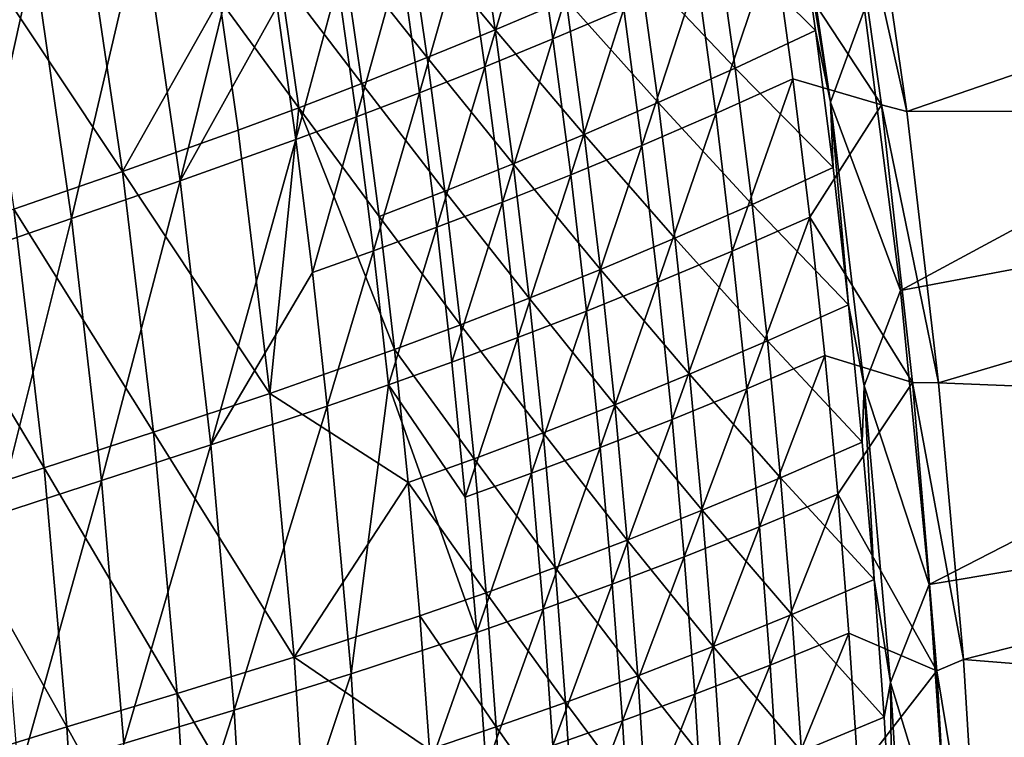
# Model space of a CAD drawing. Header units: metres. Extents: x 0 to 1400, y -1400 to 0.
# Tile 296 of 367: x 1275 to 1327, y -482 to -444. Entities that reach past the tile are written whole.
import ezdxf

# ---------------------------------------------------------------- set-up
doc = ezdxf.new("R2010")
doc.units = ezdxf.units.M

msp = doc.modelspace()

# ---------------------------------------------------------------- linework, layer by layer
at = {"layer": 'None'}
for points in [[(1319.533936, -443.512848, -29.544174), (1321.439697, -458.420593, -29.544239), (1369.611206, -432.428162)], [(1319.761475, -435.011963, -32.129292), (1370.35791, -432.182953, -3), (1321.780396, -448.91449, -32.129349)], [(1369.611206, -432.428162), (1321.439697, -458.420593, -29.544239), (1371.742432, -448.977386)], [(1370.35791, -432.182953, -3), (1372.495483, -448.750488, -3), (1321.780396, -448.91449, -32.129349)], [(1318.260742, -433.139801, -32.845264), (1320.438232, -448.56015, -32.844791), (1314.733276, -439.865479, -60.650806)], [(1318.260742, -433.139801, -32.845264), (1319.761475, -435.011963, -32.129292), (1321.780396, -448.91449, -32.129349)], [(1318.260742, -433.139801, -32.845264), (1321.780396, -448.91449, -32.129349), (1320.438232, -448.56015, -32.844791)], [(1317.733887, -448.424805, -30.957602), (1315.509399, -433.430359, -30.955906), (1315.912842, -437.366852, -32.349689)], [(1317.733887, -448.424805, -30.957602), (1319.533936, -443.512848, -29.544174), (1315.509399, -433.430359, -30.955906)], [(1283.217041, -452.590546, -312.033173), (1281.178467, -438.630463, -312.021393), (1287.268555, -436.304291, -256.050629)], [(1288.361816, -443.342651, -256.056793), (1283.217041, -452.590546, -312.033173), (1287.268555, -436.304291, -256.050629)], [(1305.695557, -436.229462, -116.366516), (1303.003174, -445.06366, -144.270905), (1301.959717, -437.864594, -144.266296)], [(1305.695557, -436.229462, -116.366516), (1306.756714, -443.464447, -116.370316), (1303.003174, -445.06366, -144.270905)], [(1311.672607, -439.385101, -60.176617), (1316.941406, -444.625305, -32.349545), (1315.912842, -437.366852, -32.349689)], [(1316.941406, -444.625305, -32.349545), (1317.733887, -448.424805, -30.957602), (1315.912842, -437.366852, -32.349689)], [(1299.942017, -444.578217, -143.846878), (1298.895996, -437.470551, -143.841934), (1295.303345, -438.98822, -171.7789)], [(1301.959717, -437.864594, -144.266296), (1299.394775, -446.544922, -172.193314), (1298.366943, -439.382202, -172.188049)], [(1303.695435, -442.979614, -115.930511), (1298.895996, -437.470551, -143.841934), (1299.942017, -444.578217, -143.846878)], [(1301.959717, -437.864594, -144.266296), (1303.003174, -445.06366, -144.270905), (1299.394775, -446.544922, -172.193314)], [(1272.391602, -440.450958, -367.681), (1280.160767, -452.107941, -311.682617), (1278.115967, -438.330566, -311.670166)], [(1278.115967, -438.330566, -311.670166), (1280.160767, -452.107941, -311.682617), (1285.299561, -442.950714, -255.685928)], [(1277.447754, -454.591675, -368.016693), (1275.453613, -440.75, -368.006805), (1281.178467, -438.630463, -312.021393)], [(1281.178467, -438.630463, -312.021393), (1283.217041, -452.590546, -312.033173), (1277.447754, -454.591675, -368.016693)], [(1291.845459, -440.400085, -199.733963), (1296.333862, -446.059479, -171.784546), (1295.303345, -438.98822, -171.7789)], [(1298.366943, -439.382202, -172.188049), (1295.922607, -447.919983, -200.134598), (1294.908813, -440.793579, -200.128845)], [(1295.303345, -438.98822, -171.7789), (1296.333862, -446.059479, -171.784546), (1299.942017, -444.578217, -143.846878)], [(1298.366943, -439.382202, -172.188049), (1299.394775, -446.544922, -172.193314), (1295.922607, -447.919983, -200.134598)], [(1307.602783, -441.25235, -88.039001), (1312.676025, -446.611023, -60.177792), (1311.672607, -439.385101, -60.176617)], [(1311.672607, -439.385101, -60.176617), (1312.676025, -446.611023, -60.177792), (1316.941406, -444.625305, -32.349545)], [(1311.640991, -449.02121, -88.498154), (1310.66394, -441.735565, -88.495468), (1314.733276, -439.865479, -60.650806)], [(1314.733276, -439.865479, -60.650806), (1315.73291, -447.185333, -60.652), (1311.640991, -449.02121, -88.498154)], [(1320.438232, -448.56015, -32.844791), (1315.73291, -447.185333, -60.652), (1314.733276, -439.865479, -60.650806)], [(1272.391602, -440.450958, -367.681), (1274.393188, -454.109344, -367.691071), (1280.160767, -452.107941, -311.682617)], [(1292.862305, -447.434875, -199.740143), (1291.845459, -440.400085, -199.733963), (1288.513672, -441.717194, -227.703888)], [(1296.333862, -446.059479, -171.784546), (1291.845459, -440.400085, -199.733963), (1292.862305, -447.434875, -199.740143)], [(1270.026367, -442.750854, -423.986053), (1275.453613, -440.75, -368.006805), (1271.970215, -456.495361, -423.99295)], [(1271.970215, -456.495361, -423.99295), (1275.453613, -440.75, -368.006805), (1277.447754, -454.591675, -368.016693)], [(1294.908813, -440.793579, -200.128845), (1292.577759, -449.200409, -228.092056), (1291.57666, -442.109985, -228.085983)], [(1294.908813, -440.793579, -200.128845), (1295.922607, -447.919983, -200.134598), (1292.577759, -449.200409, -228.092056)], [(1303.695435, -442.979614, -115.930511), (1308.583984, -448.444244, -88.041809), (1307.602783, -441.25235, -88.039001)], [(1307.602783, -441.25235, -88.039001), (1308.583984, -448.444244, -88.041809), (1312.676025, -446.611023, -60.177792)], [(1285.299561, -442.950714, -255.685928), (1289.518188, -448.715881, -227.710403), (1288.513672, -441.717194, -227.703888)], [(1288.513672, -441.717194, -227.703888), (1289.518188, -448.715881, -227.710403), (1292.862305, -447.434875, -199.740143)], [(1307.713989, -450.714844, -116.374146), (1306.756714, -443.464447, -116.370316), (1310.66394, -441.735565, -88.495468)], [(1307.713989, -450.714844, -116.374146), (1310.66394, -441.735565, -88.495468), (1311.640991, -449.02121, -88.498154)], [(1291.57666, -442.109985, -228.085983), (1289.351196, -450.397858, -256.063019), (1288.361816, -443.342651, -256.056793)], [(1291.57666, -442.109985, -228.085983), (1292.577759, -449.200409, -228.092056), (1289.351196, -450.397858, -256.063019)], [(1280.160767, -452.107941, -311.682617), (1286.292725, -449.914032, -255.692551), (1285.299561, -442.950714, -255.685928)], [(1285.299561, -442.950714, -255.685928), (1286.292725, -449.914032, -255.692551), (1289.518188, -448.715881, -227.710403)], [(1304.657104, -450.136292, -115.934578), (1303.695435, -442.979614, -115.930511), (1299.942017, -444.578217, -143.846878)], [(1308.583984, -448.444244, -88.041809), (1303.695435, -442.979614, -115.930511), (1304.657104, -450.136292, -115.934578)], [(1288.361816, -443.342651, -256.056793), (1289.351196, -450.397858, -256.063019), (1283.217041, -452.590546, -312.033173)], [(1306.756714, -443.464447, -116.370316), (1303.942993, -452.278015, -144.275558), (1303.003174, -445.06366, -144.270905)], [(1303.942993, -452.278015, -144.275558), (1306.756714, -443.464447, -116.370316), (1307.713989, -450.714844, -116.374146)], [(1321.439697, -458.420593, -29.544239), (1319.533936, -443.512848, -29.544174), (1317.733887, -448.424805, -30.957602)], [(1296.333862, -446.059479, -171.784546), (1300.886475, -451.698853, -143.851837), (1299.942017, -444.578217, -143.846878)], [(1299.942017, -444.578217, -143.846878), (1300.886475, -451.698853, -143.851837), (1304.657104, -450.136292, -115.934578)], [(1312.676025, -446.611023, -60.177792), (1317.868164, -451.895355, -32.349403), (1316.941406, -444.625305, -32.349545)], [(1316.941406, -444.625305, -32.349545), (1317.868164, -451.895355, -32.349403), (1317.733887, -448.424805, -30.957602)], [(1303.003174, -445.06366, -144.270905), (1300.319092, -453.722961, -172.198624), (1299.394775, -446.544922, -172.193314)], [(1303.003174, -445.06366, -144.270905), (1303.942993, -452.278015, -144.275558), (1300.319092, -453.722961, -172.198624)], [(1297.263306, -453.143707, -171.790207), (1296.333862, -446.059479, -171.784546), (1292.862305, -447.434875, -199.740143)], [(1300.886475, -451.698853, -143.851837), (1296.333862, -446.059479, -171.784546), (1297.263306, -453.143707, -171.790207)], [(1299.394775, -446.544922, -172.193314), (1296.833252, -455.061676, -200.140396), (1295.922607, -447.919983, -200.134598)], [(1299.394775, -446.544922, -172.193314), (1300.319092, -453.722961, -172.198624), (1296.833252, -455.061676, -200.140396)], [(1308.583984, -448.444244, -88.041809), (1313.578003, -453.848358, -60.178978), (1312.676025, -446.611023, -60.177792)], [(1312.676025, -446.611023, -60.177792), (1313.578003, -453.848358, -60.178978), (1317.868164, -451.895355, -32.349403)], [(1315.73291, -447.185333, -60.652), (1312.514893, -456.321075, -88.500847), (1311.640991, -449.02121, -88.498154)], [(1315.73291, -447.185333, -60.652), (1316.628906, -454.519592, -60.65321), (1312.514893, -456.321075, -88.500847)], [(1315.73291, -447.185333, -60.652), (1320.438232, -448.56015, -32.844791), (1316.628906, -454.519592, -60.65321)], [(1289.518188, -448.715881, -227.710403), (1293.778198, -454.482697, -199.746353), (1292.862305, -447.434875, -199.740143)], [(1292.862305, -447.434875, -199.740143), (1293.778198, -454.482697, -199.746353), (1297.263306, -453.143707, -171.790207)], [(1295.922607, -447.919983, -200.134598), (1293.475952, -456.306213, -228.09819), (1292.577759, -449.200409, -228.092056)], [(1295.922607, -447.919983, -200.134598), (1296.833252, -455.061676, -200.140396), (1293.475952, -456.306213, -228.09819)], [(1286.292725, -449.914032, -255.692551), (1287.978394, -463.878357, -255.705841), (1289.518188, -448.715881, -227.710403)], [(1289.518188, -448.715881, -227.710403), (1287.978394, -463.878357, -255.705841), (1294.594116, -461.541626, -199.752563)], [(1294.594116, -461.541626, -199.752563), (1293.778198, -454.482697, -199.746353), (1289.518188, -448.715881, -227.710403)], [(1309.463989, -455.647369, -88.044624), (1308.583984, -448.444244, -88.041809), (1304.657104, -450.136292, -115.934578)], [(1313.578003, -453.848358, -60.178978), (1308.583984, -448.444244, -88.041809), (1309.463989, -455.647369, -88.044624)], [(1320.438232, -448.56015, -32.844791), (1322.091187, -463.305847, -32.844311), (1316.628906, -454.519592, -60.65321)], [(1317.868164, -451.895355, -32.349403), (1318.694214, -459.175323, -32.34927), (1317.733887, -448.424805, -30.957602)], [(1317.733887, -448.424805, -30.957602), (1318.694214, -459.175323, -32.34927), (1319.520508, -463.482635, -30.958988)], [(1319.520508, -463.482635, -30.958988), (1321.439697, -458.420593, -29.544239), (1317.733887, -448.424805, -30.957602)], [(1321.780396, -448.91449, -32.129349), (1323.471313, -463.312225, -32.12941), (1320.438232, -448.56015, -32.844791)], [(1320.438232, -448.56015, -32.844791), (1323.471313, -463.312225, -32.12941), (1322.091187, -463.305847, -32.844311)], [(1321.780396, -448.91449, -32.129349), (1372.495483, -448.750488, -3), (1323.471313, -463.312225, -32.12941)], [(1372.495483, -448.750488, -3), (1374.161011, -465.372162, -3), (1323.471313, -463.312225, -32.12941)], [(1292.577759, -449.200409, -228.092056), (1290.238037, -457.468567, -256.069275), (1289.351196, -450.397858, -256.063019)], [(1292.577759, -449.200409, -228.092056), (1293.475952, -456.306213, -228.09819), (1290.238037, -457.468567, -256.069275)], [(1308.568359, -457.979279, -116.377991), (1307.713989, -450.714844, -116.374146), (1311.640991, -449.02121, -88.498154)], [(1311.640991, -449.02121, -88.498154), (1312.514893, -456.321075, -88.500847), (1308.568359, -457.979279, -116.377991)], [(1321.439697, -458.420593, -29.544239), (1322.972656, -474.01886, -29.544306), (1371.742432, -448.977386)], [(1371.742432, -448.977386), (1322.972656, -474.01886, -29.544306), (1373.4021, -465.580536)], [(1287.978394, -463.878357, -255.705841), (1286.292725, -449.914032, -255.692551), (1280.160767, -452.107941, -311.682617)], [(1289.351196, -450.397858, -256.063019), (1284.846924, -466.613525, -312.045135), (1283.217041, -452.590546, -312.033173)], [(1289.351196, -450.397858, -256.063019), (1290.238037, -457.468567, -256.069275), (1284.846924, -466.613525, -312.045135)], [(1300.886475, -451.698853, -143.851837), (1305.517944, -457.304077, -115.938652), (1304.657104, -450.136292, -115.934578)], [(1304.657104, -450.136292, -115.934578), (1305.517944, -457.304077, -115.938652), (1309.463989, -455.647369, -88.044624)], [(1304.780151, -459.506409, -144.280228), (1303.942993, -452.278015, -144.275558), (1307.713989, -450.714844, -116.374146)], [(1304.780151, -459.506409, -144.280228), (1307.713989, -450.714844, -116.374146), (1308.568359, -457.979279, -116.377991)], [(1301.730469, -458.830597, -143.856796), (1300.886475, -451.698853, -143.851837), (1297.263306, -453.143707, -171.790207)], [(1305.517944, -457.304077, -115.938652), (1300.886475, -451.698853, -143.851837), (1301.730469, -458.830597, -143.856796)], [(1313.578003, -453.848358, -60.178978), (1318.694214, -459.175323, -32.34927), (1317.868164, -451.895355, -32.349403)], [(1274.393188, -454.109344, -367.691071), (1281.805542, -465.939209, -311.695099), (1280.160767, -452.107941, -311.682617)], [(1280.160767, -452.107941, -311.682617), (1281.805542, -465.939209, -311.695099), (1287.978394, -463.878357, -255.705841)], [(1303.942993, -452.278015, -144.275558), (1301.141113, -460.914978, -172.203949), (1300.319092, -453.722961, -172.198624)], [(1301.141113, -460.914978, -172.203949), (1303.942993, -452.278015, -144.275558), (1304.780151, -459.506409, -144.280228)], [(1283.217041, -452.590546, -312.033173), (1279.035278, -468.497589, -368.026733), (1277.447754, -454.591675, -368.016693)], [(1283.217041, -452.590546, -312.033173), (1284.846924, -466.613525, -312.045135), (1279.035278, -468.497589, -368.026733)], [(1293.778198, -454.482697, -199.746353), (1298.092407, -460.239014, -171.795883), (1297.263306, -453.143707, -171.790207)], [(1297.263306, -453.143707, -171.790207), (1298.092407, -460.239014, -171.795883), (1301.730469, -458.830597, -143.856796)], [(1274.393188, -454.109344, -367.691071), (1268.916382, -456.010956, -423.702515), (1275.996826, -467.822968, -367.701233)], [(1275.996826, -467.822968, -367.701233), (1281.805542, -465.939209, -311.695099), (1274.393188, -454.109344, -367.691071)], [(1300.319092, -453.722961, -172.198624), (1297.641724, -462.217407, -200.146225), (1296.833252, -455.061676, -200.140396)], [(1300.319092, -453.722961, -172.198624), (1301.141113, -460.914978, -172.203949), (1297.641724, -462.217407, -200.146225)], [(1314.379517, -461.095367, -60.180176), (1313.578003, -453.848358, -60.178978), (1309.463989, -455.647369, -88.044624)], [(1318.694214, -459.175323, -32.34927), (1313.578003, -453.848358, -60.178978), (1314.379517, -461.095367, -60.180176)], [(1273.509644, -470.305542, -423.999878), (1271.970215, -456.495361, -423.99295), (1277.447754, -454.591675, -368.016693)], [(1277.447754, -454.591675, -368.016693), (1279.035278, -468.497589, -368.026733), (1273.509644, -470.305542, -423.999878)], [(1298.092407, -460.239014, -171.795883), (1293.778198, -454.482697, -199.746353), (1294.594116, -461.541626, -199.752563)], [(1316.628906, -454.519592, -60.65321), (1313.286621, -463.63382, -88.503563), (1312.514893, -456.321075, -88.500847)], [(1316.628906, -454.519592, -60.65321), (1317.422485, -461.866882, -60.65443), (1313.286621, -463.63382, -88.503563)], [(1316.628906, -454.519592, -60.65321), (1322.091187, -463.305847, -32.844311), (1317.422485, -461.866882, -60.65443)], [(1296.833252, -455.061676, -200.140396), (1294.272339, -463.426056, -228.10434), (1293.475952, -456.306213, -228.09819)], [(1296.833252, -455.061676, -200.140396), (1297.641724, -462.217407, -200.146225), (1294.272339, -463.426056, -228.10434)], [(1305.517944, -457.304077, -115.938652), (1310.243896, -462.860016, -88.04744), (1309.463989, -455.647369, -88.044624)], [(1309.463989, -455.647369, -88.044624), (1310.243896, -462.860016, -88.04744), (1314.379517, -461.095367, -60.180176)], [(1268.916382, -456.010956, -423.702515), (1270.4729, -469.628571, -423.70874), (1275.996826, -467.822968, -367.701233)], [(1293.475952, -456.306213, -228.09819), (1291.023193, -464.553345, -256.075562), (1290.238037, -457.468567, -256.069275)], [(1293.475952, -456.306213, -228.09819), (1294.272339, -463.426056, -228.10434), (1291.023193, -464.553345, -256.075562)], [(1312.514893, -456.321075, -88.500847), (1309.320801, -465.25647, -116.381851), (1308.568359, -457.979279, -116.377991)], [(1312.514893, -456.321075, -88.500847), (1313.286621, -463.63382, -88.503563), (1309.320801, -465.25647, -116.381851)], [(1290.238037, -457.468567, -256.069275), (1291.023193, -464.553345, -256.075562), (1284.846924, -466.613525, -312.045135)], [(1306.278931, -464.481323, -115.942719), (1305.517944, -457.304077, -115.938652), (1301.730469, -458.830597, -143.856796)], [(1310.243896, -462.860016, -88.04744), (1305.517944, -457.304077, -115.938652), (1306.278931, -464.481323, -115.942719)], [(1305.515747, -466.747467, -144.284927), (1304.780151, -459.506409, -144.280228), (1308.568359, -457.979279, -116.377991)], [(1308.568359, -457.979279, -116.377991), (1309.320801, -465.25647, -116.381851), (1305.515747, -466.747467, -144.284927)], [(1322.972656, -474.01886, -29.544306), (1321.439697, -458.420593, -29.544239), (1319.520508, -463.482635, -30.958988)], [(1298.092407, -460.239014, -171.795883), (1302.474854, -465.97171, -143.86174), (1301.730469, -458.830597, -143.856796)], [(1301.730469, -458.830597, -143.856796), (1302.474854, -465.97171, -143.86174), (1306.278931, -464.481323, -115.942719)], [(1319.42041, -466.463867, -32.349148), (1318.694214, -459.175323, -32.34927), (1314.379517, -461.095367, -60.180176)], [(1318.694214, -459.175323, -32.34927), (1319.42041, -466.463867, -32.349148), (1319.520508, -463.482635, -30.958988)], [(1301.861938, -468.119598, -172.209305), (1301.141113, -460.914978, -172.203949), (1304.780151, -459.506409, -144.280228)], [(1301.861938, -468.119598, -172.209305), (1304.780151, -459.506409, -144.280228), (1305.515747, -466.747467, -144.284927)], [(1298.822144, -467.343719, -171.801529), (1298.092407, -460.239014, -171.795883), (1294.594116, -461.541626, -199.752563)], [(1302.474854, -465.97171, -143.86174), (1298.092407, -460.239014, -171.795883), (1298.822144, -467.343719, -171.801529)], [(1301.141113, -460.914978, -172.203949), (1298.349243, -469.385742, -200.152084), (1297.641724, -462.217407, -200.146225)], [(1298.349243, -469.385742, -200.152084), (1301.141113, -460.914978, -172.203949), (1301.861938, -468.119598, -172.209305)], [(1310.243896, -462.860016, -88.04744), (1315.081543, -468.350739, -60.181377), (1314.379517, -461.095367, -60.180176)], [(1314.379517, -461.095367, -60.180176), (1315.081543, -468.350739, -60.181377), (1319.42041, -466.463867, -32.349148)], [(1287.978394, -463.878357, -255.705841), (1295.310791, -468.609985, -199.758759), (1294.594116, -461.541626, -199.752563)], [(1294.594116, -461.541626, -199.752563), (1295.310791, -468.609985, -199.758759), (1298.822144, -467.343719, -171.801529)], [(1317.422485, -461.866882, -60.65443), (1313.957275, -470.958099, -88.506279), (1313.286621, -463.63382, -88.503563)], [(1317.422485, -461.866882, -60.65443), (1318.114746, -469.225922, -60.655659), (1313.957275, -470.958099, -88.506279)], [(1322.091187, -463.305847, -32.844311), (1318.114746, -469.225922, -60.655659), (1317.422485, -461.866882, -60.65443)], [(1297.641724, -462.217407, -200.146225), (1298.349243, -469.385742, -200.152084), (1294.272339, -463.426056, -228.10434)], [(1310.924683, -470.080872, -88.050247), (1310.243896, -462.860016, -88.04744), (1306.278931, -464.481323, -115.942719)], [(1310.924683, -470.080872, -88.050247), (1315.081543, -468.350739, -60.181377), (1310.243896, -462.860016, -88.04744)], [(1291.023193, -464.553345, -256.075562), (1294.272339, -463.426056, -228.10434), (1292.292603, -478.759888, -256.088226)], [(1292.292603, -478.759888, -256.088226), (1294.272339, -463.426056, -228.10434), (1298.956665, -476.565369, -200.157959)], [(1294.272339, -463.426056, -228.10434), (1298.349243, -469.385742, -200.152084), (1298.956665, -476.565369, -200.157959)], [(1322.091187, -463.305847, -32.844311), (1323.37561, -478.596588, -32.84396), (1318.114746, -469.225922, -60.655659)], [(1319.520508, -463.482635, -30.958988), (1319.42041, -466.463867, -32.349148), (1320.047729, -473.759766, -32.349033)], [(1320.047729, -473.759766, -32.349033), (1320.9198, -479.212311, -30.960125), (1319.520508, -463.482635, -30.958988)], [(1320.9198, -479.212311, -30.960125), (1322.972656, -474.01886, -29.544306), (1319.520508, -463.482635, -30.958988)], [(1323.471313, -463.312225, -32.12941), (1324.787109, -478.002838, -32.129475), (1322.091187, -463.305847, -32.844311)], [(1322.091187, -463.305847, -32.844311), (1324.787109, -478.002838, -32.129475), (1323.37561, -478.596588, -32.84396)], [(1323.471313, -463.312225, -32.12941), (1374.161011, -465.372162, -3), (1324.787109, -478.002838, -32.129475)], [(1281.805542, -465.939209, -311.695099), (1289.269287, -477.88147, -255.719116), (1287.978394, -463.878357, -255.705841)], [(1287.978394, -463.878357, -255.705841), (1289.269287, -477.88147, -255.719116), (1295.310791, -468.609985, -199.758759)], [(1313.286621, -463.63382, -88.503563), (1309.972534, -472.545105, -116.385727), (1309.320801, -465.25647, -116.381851)], [(1313.286621, -463.63382, -88.503563), (1313.957275, -470.958099, -88.506279), (1309.972534, -472.545105, -116.385727)], [(1284.846924, -466.613525, -312.045135), (1291.023193, -464.553345, -256.075562), (1286.076172, -480.688477, -312.05719)], [(1286.076172, -480.688477, -312.05719), (1291.023193, -464.553345, -256.075562), (1292.292603, -478.759888, -256.088226)], [(1302.474854, -465.97171, -143.86174), (1306.94104, -471.666656, -115.946777), (1306.278931, -464.481323, -115.942719)], [(1306.278931, -464.481323, -115.942719), (1306.94104, -471.666656, -115.946777), (1310.924683, -470.080872, -88.050247)], [(1309.320801, -465.25647, -116.381851), (1306.150879, -473.999847, -144.289642), (1305.515747, -466.747467, -144.284927)], [(1309.320801, -465.25647, -116.381851), (1309.972534, -472.545105, -116.385727), (1306.150879, -473.999847, -144.289642)], [(1322.972656, -474.01886, -29.544306), (1324.036011, -489.436096, -29.544369), (1373.4021, -465.580536)], [(1373.4021, -465.580536), (1324.036011, -489.436096, -29.544369), (1374.598389, -482.223541)], [(1374.161011, -465.372162, -3), (1375.362671, -482.033813, -3), (1324.787109, -478.002838, -32.129475)], [(1283.057129, -479.810425, -311.707642), (1281.805542, -465.939209, -311.695099), (1275.996826, -467.822968, -367.701233)], [(1281.805542, -465.939209, -311.695099), (1283.057129, -479.810425, -311.707642), (1289.269287, -477.88147, -255.719116)], [(1303.120605, -473.12085, -143.866684), (1302.474854, -465.97171, -143.86174), (1298.822144, -467.343719, -171.801529)], [(1303.120605, -473.12085, -143.866684), (1306.94104, -471.666656, -115.946777), (1302.474854, -465.97171, -143.86174)], [(1279.035278, -468.497589, -368.026733), (1284.846924, -466.613525, -312.045135), (1280.224243, -482.456604, -368.036865)], [(1280.224243, -482.456604, -368.036865), (1284.846924, -466.613525, -312.045135), (1286.076172, -480.688477, -312.05719)], [(1319.42041, -466.463867, -32.349148), (1315.081543, -468.350739, -60.181377), (1320.047729, -473.759766, -32.349033)], [(1302.4823, -475.335541, -172.214676), (1301.861938, -468.119598, -172.209305), (1305.515747, -466.747467, -144.284927)], [(1305.515747, -466.747467, -144.284927), (1306.150879, -473.999847, -144.289642), (1302.4823, -475.335541, -172.214676)], [(1295.310791, -468.609985, -199.758759), (1299.453491, -474.456482, -171.80719), (1298.822144, -467.343719, -171.801529)], [(1298.822144, -467.343719, -171.801529), (1299.453491, -474.456482, -171.80719), (1303.120605, -473.12085, -143.866684)], [(1275.996826, -467.822968, -367.701233), (1270.4729, -469.628571, -423.70874), (1277.209106, -481.577972, -367.711426)], [(1277.209106, -481.577972, -367.711426), (1283.057129, -479.810425, -311.707642), (1275.996826, -467.822968, -367.701233)], [(1298.956665, -476.565369, -200.157959), (1298.349243, -469.385742, -200.152084), (1301.861938, -468.119598, -172.209305)], [(1298.956665, -476.565369, -200.157959), (1301.861938, -468.119598, -172.209305), (1302.4823, -475.335541, -172.214676)], [(1279.035278, -468.497589, -368.026733), (1274.652832, -484.170105, -424.006866), (1273.509644, -470.305542, -423.999878)], [(1274.652832, -484.170105, -424.006866), (1279.035278, -468.497589, -368.026733), (1280.224243, -482.456604, -368.036865)], [(1289.269287, -477.88147, -255.719116), (1295.929321, -475.686462, -199.764954), (1295.310791, -468.609985, -199.758759)], [(1295.310791, -468.609985, -199.758759), (1295.929321, -475.686462, -199.764954), (1299.453491, -474.456482, -171.80719)], [(1315.081543, -468.350739, -60.181377), (1310.924683, -470.080872, -88.050247), (1315.685181, -475.61322, -60.18259)], [(1320.047729, -473.759766, -32.349033), (1315.081543, -468.350739, -60.181377), (1315.685181, -475.61322, -60.18259)], [(1318.114746, -469.225922, -60.655659), (1314.527832, -478.292633, -88.50901), (1313.957275, -470.958099, -88.506279)], [(1318.114746, -469.225922, -60.655659), (1318.706543, -476.595398, -60.656891), (1314.527832, -478.292633, -88.50901)], [(1323.37561, -478.596588, -32.84396), (1318.706543, -476.595398, -60.656891), (1318.114746, -469.225922, -60.655659)], [(1270.4729, -469.628571, -423.70874), (1271.640503, -483.289001, -423.715088), (1277.209106, -481.577972, -367.711426)], [(1310.924683, -470.080872, -88.050247), (1306.94104, -471.666656, -115.946777), (1311.507446, -477.308685, -88.053062)], [(1315.685181, -475.61322, -60.18259), (1310.924683, -470.080872, -88.050247), (1311.507446, -477.308685, -88.053062)], [(1313.957275, -470.958099, -88.506279), (1310.524536, -479.843811, -116.38961), (1309.972534, -472.545105, -116.385727)], [(1313.957275, -470.958099, -88.506279), (1314.527832, -478.292633, -88.50901), (1310.524536, -479.843811, -116.38961)], [(1306.94104, -471.666656, -115.946777), (1303.120605, -473.12085, -143.866684), (1307.505371, -478.858826, -115.950829)], [(1311.507446, -477.308685, -88.053062), (1306.94104, -471.666656, -115.946777), (1307.505371, -478.858826, -115.950829)], [(1309.972534, -472.545105, -116.385727), (1306.686523, -481.262207, -144.294357), (1306.150879, -473.999847, -144.289642)], [(1309.972534, -472.545105, -116.385727), (1310.524536, -479.843811, -116.38961), (1306.686523, -481.262207, -144.294357)], [(1303.120605, -473.12085, -143.866684), (1299.453491, -474.456482, -171.80719), (1303.668823, -480.276794, -143.871628)], [(1307.505371, -478.858826, -115.950829), (1303.120605, -473.12085, -143.866684), (1303.668823, -480.276794, -143.871628)], [(1315.685181, -475.61322, -60.18259), (1320.577393, -481.061798, -32.34893), (1320.047729, -473.759766, -32.349033)], [(1320.577393, -481.061798, -32.34893), (1320.9198, -479.212311, -30.960125), (1320.047729, -473.759766, -32.349033)], [(1299.453491, -474.456482, -171.80719), (1295.929321, -475.686462, -199.764954), (1299.987549, -481.575989, -171.81282)], [(1303.668823, -480.276794, -143.871628), (1299.453491, -474.456482, -171.80719), (1299.987549, -481.575989, -171.81282)], [(1306.150879, -473.999847, -144.289642), (1303.00354, -482.561432, -172.220062), (1302.4823, -475.335541, -172.214676)], [(1306.150879, -473.999847, -144.289642), (1306.686523, -481.262207, -144.294357), (1303.00354, -482.561432, -172.220062)], [(1324.036011, -489.436096, -29.544369), (1322.972656, -474.01886, -29.544306), (1320.9198, -479.212311, -30.960125)], [(1299.465088, -483.754974, -200.163849), (1298.956665, -476.565369, -200.157959), (1302.4823, -475.335541, -172.214676)], [(1302.4823, -475.335541, -172.214676), (1303.00354, -482.561432, -172.220062), (1299.465088, -483.754974, -200.163849)], [(1295.929321, -475.686462, -199.764954), (1289.269287, -477.88147, -255.719116), (1296.450806, -482.769714, -199.771118)], [(1299.987549, -481.575989, -171.81282), (1295.929321, -475.686462, -199.764954), (1296.450806, -482.769714, -199.771118)], [(1311.507446, -477.308685, -88.053062), (1316.191528, -482.881622, -60.183807), (1315.685181, -475.61322, -60.18259)], [(1316.191528, -482.881622, -60.183807), (1320.577393, -481.061798, -32.34893), (1315.685181, -475.61322, -60.18259)], [(1298.956665, -476.565369, -200.157959), (1293.167969, -493.006653, -256.100983), (1292.292603, -478.759888, -256.088226)], [(1293.167969, -493.006653, -256.100983), (1298.956665, -476.565369, -200.157959), (1299.465088, -483.754974, -200.163849)], [(1318.706543, -476.595398, -60.656891), (1314.999512, -485.636078, -88.511742), (1314.527832, -478.292633, -88.50901)], [(1319.199097, -483.97403, -60.658134), (1314.999512, -485.636078, -88.511742), (1318.706543, -476.595398, -60.656891)], [(1318.706543, -476.595398, -60.656891), (1323.37561, -478.596588, -32.84396), (1319.199097, -483.97403, -60.658134)], [(1307.505371, -478.858826, -115.950829), (1311.993042, -484.542206, -88.055862), (1311.507446, -477.308685, -88.053062)], [(1311.993042, -484.542206, -88.055862), (1316.191528, -482.881622, -60.183807), (1311.507446, -477.308685, -88.053062)], [(1289.269287, -477.88147, -255.719116), (1283.057129, -479.810425, -311.707642), (1290.173462, -491.912598, -255.73233)], [(1296.450806, -482.769714, -199.771118), (1289.269287, -477.88147, -255.719116), (1290.173462, -491.912598, -255.73233)], [(1324.787109, -478.002838, -32.129475), (1325.697266, -492.665588, -32.129532), (1323.37561, -478.596588, -32.84396)], [(1324.787109, -478.002838, -32.129475), (1375.362671, -482.033813, -3), (1325.697266, -492.665588, -32.129532)], [(1314.527832, -478.292633, -88.50901), (1310.977905, -487.151306, -116.393501), (1310.524536, -479.843811, -116.38961)], [(1314.527832, -478.292633, -88.50901), (1314.999512, -485.636078, -88.511742), (1310.977905, -487.151306, -116.393501)], [(1323.37561, -478.596588, -32.84396), (1324.239868, -494.000183, -32.843746), (1319.199097, -483.97403, -60.658134)], [(1323.37561, -478.596588, -32.84396), (1325.697266, -492.665588, -32.129532), (1324.239868, -494.000183, -32.843746)], [(1292.292603, -478.759888, -256.088226), (1286.913086, -494.804413, -312.069336), (1286.076172, -480.688477, -312.05719)], [(1293.167969, -493.006653, -256.100983), (1286.913086, -494.804413, -312.069336), (1292.292603, -478.759888, -256.088226)], [(1303.668823, -480.276794, -143.871628), (1307.9729, -486.05658, -115.954865), (1307.505371, -478.858826, -115.950829)], [(1307.9729, -486.05658, -115.954865), (1311.993042, -484.542206, -88.055862), (1307.505371, -478.858826, -115.950829)], [(1320.9198, -479.212311, -30.960125), (1320.577393, -481.061798, -32.34893), (1321.010254, -488.368744, -32.348839)], [(1321.837769, -494.594543, -30.960957), (1320.9198, -479.212311, -30.960125), (1321.010254, -488.368744, -32.348839)], [(1321.837769, -494.594543, -30.960957), (1324.036011, -489.436096, -29.544369), (1320.9198, -479.212311, -30.960125)], [(1283.057129, -479.810425, -311.707642), (1277.209106, -481.577972, -367.711426), (1283.923706, -493.710663, -311.720123)], [(1290.173462, -491.912598, -255.73233), (1283.057129, -479.810425, -311.707642), (1283.923706, -493.710663, -311.720123)], [(1310.524536, -479.843811, -116.38961), (1307.123779, -488.533295, -144.299088), (1306.686523, -481.262207, -144.294357)], [(1310.524536, -479.843811, -116.38961), (1310.977905, -487.151306, -116.393501), (1307.123779, -488.533295, -144.299088)], [(1286.076172, -480.688477, -312.05719), (1281.022827, -496.457642, -368.047058), (1280.224243, -482.456604, -368.036865)], [(1286.913086, -494.804413, -312.069336), (1281.022827, -496.457642, -368.047058), (1286.076172, -480.688477, -312.05719)], [(1299.987549, -481.575989, -171.81282), (1304.120605, -487.438293, -143.876541), (1303.668823, -480.276794, -143.871628)], [(1304.120605, -487.438293, -143.876541), (1307.9729, -486.05658, -115.954865), (1303.668823, -480.276794, -143.871628)], [(1306.686523, -481.262207, -144.294357), (1303.426636, -489.795959, -172.225464), (1303.00354, -482.561432, -172.220062)], [(1306.686523, -481.262207, -144.294357), (1307.123779, -488.533295, -144.299088), (1303.426636, -489.795959, -172.225464)], [(1321.010254, -488.368744, -32.348839), (1320.577393, -481.061798, -32.34893), (1316.191528, -482.881622, -60.183807)], [(1271.640503, -483.289001, -423.715088), (1278.037964, -495.363281, -367.72168), (1277.209106, -481.577972, -367.711426)], [(1277.209106, -481.577972, -367.711426), (1278.037964, -495.363281, -367.72168), (1283.923706, -493.710663, -311.720123)], [(1296.450806, -482.769714, -199.771118), (1300.425293, -488.70105, -171.818436), (1299.987549, -481.575989, -171.81282)], [(1300.425293, -488.70105, -171.818436), (1304.120605, -487.438293, -143.876541), (1299.987549, -481.575989, -171.81282)], [(1375.362671, -482.033813, -3), (1376.108521, -498.722107, -3), (1325.697266, -492.665588, -32.129532)]]:
    msp.add_3dface(points, dxfattribs=at)
at = {"layer": 'None0'}
for points in [[(1170.478882, -785.378174, -521.977783), (1294.119019, -124.129761, -521.977783), (1274.459961, -120.453018, -521.977783)], [(1294.119019, -124.129761, -541.977783), (1170.478882, -785.378174, -541.977783), (1274.459961, -120.453018, -541.977783)], [(1170.478882, -785.378174, -521.977783), (1170.478882, -785.378174, -541.977783), (1294.119019, -124.129761, -521.977783)], [(1170.478882, -785.378174, -541.977783), (1294.119019, -124.129761, -541.977783), (1294.119019, -124.129761, -521.977783)]]:
    msp.add_3dface(points, dxfattribs=at)

doc.saveas('drawing.dxf')
